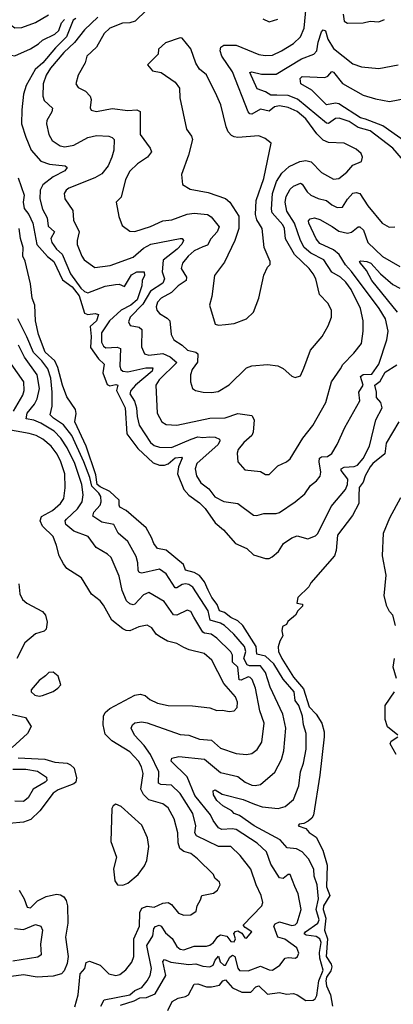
# Model space of a CAD drawing. Extents: x 1245432 to 1420865, y 606325 to 671314.
# Tile 361 of 382: x 1398764 to 1400907, y 642020 to 647674. Entities that reach past the tile are written whole.
import ezdxf

# ---------------------------------------------------------------- set-up
doc = ezdxf.new("R2010")
doc.units = 0

msp = doc.modelspace()

# ---------------------------------------------------------------- linework, layer by layer
at = {"layer": '0CON20XD'}
for points in [[(1398605, 647805.4), (1398715, 647642.5), (1398735, 647627.7), (1398775, 647628.4), (1398853.5, 647656.5), (1398928.6, 647701.4)], [(1398515.9, 647745), (1398565, 647669.5), (1398596.9, 647625), (1398610.1, 647580.1), (1398624.7, 647554.7), (1398694.7, 647484.7), (1398715, 647470.6), (1398735, 647465.7), (1398825, 647505.8), (1398872.5, 647535), (1398894.2, 647555.8), (1398965, 647589.7), (1398988.9, 647611.1), (1399003.3, 647655), (1399021.1, 647675)], [(1399490.9, 647729.1), (1399425.3, 647664.7), (1399395, 647656), (1399354.5, 647654.5), (1399280.6, 647625), (1399247.9, 647595), (1399203.5, 647516.5), (1399148.9, 647465), (1399139.4, 647425), (1399098.6, 647355), (1399086, 647305), (1399098.8, 647285), (1399142.2, 647262.2), (1399168, 647235), (1399174.2, 647215), (1399168.3, 647168.3), (1399174.2, 647154.2), (1399205, 647146.9), (1399293.7, 647163.7), (1399385, 647151.5), (1399435, 647156.7), (1399455, 647145.8), (1399455.5, 647015), (1399512.7, 646935), (1399520, 646915), (1399496.9, 646885), (1399439.2, 646845), (1399395, 646804.2), (1399371.1, 646755), (1399345.4, 646654.6), (1399317.5, 646625), (1399333, 646543), (1399351.7, 646491.7), (1399395, 646459.2), (1399425, 646457.8), (1399513.7, 646486.3), (1399585, 646518.1), (1399635.7, 646524.3), (1399725, 646557.8), (1399765, 646562.8), (1399841.2, 646555), (1399862.2, 646542.2), (1399907.5, 646485), (1399896.3, 646455), (1399861.2, 646415), (1399841.4, 646378.6), (1399815, 646370), (1399765, 646345.9), (1399730.4, 646315), (1399698.5, 646275), (1399691.1, 646245), (1399721.6, 646195), (1399718.2, 646175), (1399672.3, 646145), (1399633.9, 646106.1), (1399574.6, 646075), (1399555, 646052.2), (1399546.2, 646025), (1399550.5, 646005), (1399565, 645986.7), (1399610.5, 645960.5), (1399624.6, 645945), (1399632.7, 645865), (1399648.5, 645835), (1399695, 645805.3), (1399726.4, 645776.4), (1399774.8, 645764.8), (1399786.4, 645755), (1399783.1, 645706.9), (1399753.8, 645665), (1399743.6, 645635), (1399743.1, 645595), (1399755.7, 645555.7), (1399772.5, 645545), (1399815.5, 645535.5), (1399865, 645532.7), (1399902.2, 645537.8), (1399965, 645577.5), (1400065, 645673.8), (1400095, 645686), (1400185, 645693.8), (1400245, 645686.2), (1400275, 645670), (1400325, 645626.7), (1400345, 645618.8), (1400375, 645628.8), (1400395, 645672.5), (1400431.9, 645775), (1400498.9, 645855), (1400534.5, 645915), (1400553.3, 645965), (1400553.1, 646005), (1400531.9, 646045), (1400484.8, 646094.8), (1400462.5, 646185), (1400448.4, 646215), (1400425.4, 646245), (1400341.1, 646325), (1400289.8, 646415), (1400282.5, 646475), (1400274.3, 646495), (1400212.2, 646565), (1400207.8, 646585), (1400213.5, 646675), (1400238, 646745), (1400268.3, 646791.7), (1400309, 646831), (1400371.3, 646858.7), (1400405, 646864.1), (1400436.6, 646856.6), (1400495, 646796.5), (1400565, 646758.5), (1400595, 646760.9), (1400641.4, 646798.6), (1400675, 646838.6), (1400725, 646860), (1400730.8, 646885), (1400722.9, 646905), (1400695, 646930), (1400625, 646963.6), (1400535, 646969.3), (1400505, 646982.3), (1400468.7, 647018.6), (1400405, 647104.1), (1400355, 647147), (1400305, 647169.8), (1400255, 647179), (1400225, 647173.7), (1400195, 647148.6), (1400145, 647159.2), (1400095, 647130.6), (1400083.8, 647133.8), (1400075.2, 647145.2), (1399984.2, 647375), (1399924.1, 647465), (1399914.7, 647495), (1399918.2, 647515), (1399935, 647528.2), (1400005, 647527.8), (1400135, 647474.6), (1400172.6, 647467.4), (1400215, 647470), (1400265, 647494.7), (1400335, 647537.2), (1400375.3, 647575), (1400395.2, 647624.8), (1400406.6, 647745)], [(1400619.2, 647705), (1400625.6, 647665.6), (1400645, 647652.9), (1400735, 647655.7), (1400775, 647664.2), (1400825, 647662), (1400857.5, 647675)], [(1399085, 647680.9), (1399069.6, 647670.4), (1399031.7, 647575), (1398968.4, 647511.6), (1398897.1, 647425), (1398853.3, 647386.7), (1398800.2, 647295), (1398786, 647245), (1398775.2, 647155), (1398773.3, 647075), (1398799.8, 646999.8), (1398830.3, 646925), (1398885, 646860.9), (1398934, 646844), (1399024.4, 646834.4), (1399035.6, 646825), (1399021.9, 646805), (1398955, 646771.2), (1398895.9, 646725), (1398881.1, 646695), (1398879.3, 646645), (1398894.3, 646585), (1398921.7, 646535), (1398928, 646488), (1398962.5, 646455), (1398942.8, 646417.2), (1398948.3, 646395), (1398974.7, 646355), (1399006.7, 646326.7), (1399055.7, 646215), (1399115, 646131.1), (1399135, 646112.1), (1399155, 646105.8), (1399255, 646143.8), (1399313.9, 646153.9), (1399334, 646154), (1399365, 646141.5), (1399405, 646208.1), (1399435, 646225.7), (1399478.6, 646225), (1399480, 646205), (1399466.9, 646176.9), (1399464.7, 646145), (1399437.8, 646065), (1399402, 646035), (1399346.5, 646005), (1399278.3, 645945), (1399232.4, 645875), (1399232.2, 645822.2), (1399245, 645798.9), (1399258.7, 645788.7), (1399323.1, 645793.1), (1399341.8, 645785), (1399338.2, 645685), (1399344.5, 645665), (1399354.8, 645654.8), (1399385, 645651.6), (1399488, 645675), (1399527.8, 645675), (1399523.5, 645655), (1399428.5, 645575), (1399401.4, 645545), (1399395.3, 645525), (1399422.5, 645482.5), (1399434.7, 645445), (1399437.2, 645395), (1399448.8, 645345), (1399514.8, 645244.8), (1399535, 645229.2), (1399565, 645218.4), (1399635, 645216.8), (1399747.7, 645265), (1399785, 645278), (1399815, 645273.8), (1399855, 645278.4), (1399885.7, 645275.7), (1399909.4, 645265), (1399912.5, 645255), (1399902.9, 645235), (1399780.3, 645125), (1399770.7, 645095), (1399777.9, 645055), (1399803.3, 645015), (1399849.2, 644979.2), (1399884.2, 644934.2), (1399935, 644906.9), (1400015, 644895.5), (1400105, 644828.6), (1400124.2, 644825.8), (1400165, 644838.5), (1400235, 644838.2), (1400255, 644843.9), (1400345.2, 644904.8), (1400399.1, 644950.9), (1400431.7, 644998.3), (1400467.1, 645025), (1400487.8, 645052.2), (1400491.5, 645075), (1400481.6, 645135), (1400484.2, 645155.7), (1400495, 645162.7), (1400530.8, 645165), (1400555, 645182.5), (1400586.1, 645235), (1400628.8, 645331.2)], [(1399212.4, 647687.6), (1399135, 647615.3), (1399077.9, 647542.1), (1399016.9, 647485), (1398940.8, 647395), (1398914.7, 647355), (1398898.5, 647305), (1398896.2, 647235), (1398905, 647209.2), (1398951.8, 647165), (1398948.9, 647145), (1398920, 647095), (1398917.7, 647075), (1398930.7, 647015), (1398949.7, 646979.7), (1398995, 646949.2), (1399023.4, 646943.4), (1399075, 646952.1), (1399155, 646998), (1399205, 647008.5), (1399275, 647005.5), (1399295, 646997.3), (1399306.2, 646985), (1399303.6, 646925), (1399293.2, 646885), (1399271.8, 646835), (1399235, 646789.3), (1399195, 646765.3), (1399045, 646706.2), (1399030, 646695), (1399018.6, 646675), (1399022.5, 646645), (1399068.2, 646578.2), (1399072, 646522), (1399105.6, 646455), (1399092.7, 646405), (1399093.3, 646383.3), (1399120.5, 646315), (1399134.4, 646295), (1399195, 646250.6), (1399282, 646262), (1399415, 646309.4), (1399475, 646362), (1399516, 646384), (1399685, 646417.8), (1399696.6, 646416.6), (1399702.9, 646405), (1399694.5, 646385), (1399666.7, 646355), (1399587.2, 646292.8), (1399580.8, 646225), (1399594, 646185), (1399585, 646160), (1399515, 646114.3), (1399469.4, 646040.6), (1399397.8, 645965), (1399388.2, 645938.2), (1399398, 645918), (1399448.3, 645908.3), (1399465.4, 645895), (1399461.8, 645795), (1399479.4, 645755), (1399505, 645747.2), (1399585, 645756.3), (1399627.7, 645737.7), (1399664.5, 645705), (1399563.3, 645605), (1399545.4, 645575), (1399552.7, 645415), (1399579.2, 645365), (1399605, 645349.5), (1399665, 645346.2), (1399855, 645385.7), (1399942.4, 645387.6), (1400015, 645411.5), (1400095, 645400), (1400109.4, 645375), (1400104.1, 645305), (1400094.8, 645285.2), (1400050.5, 645245), (1400018.1, 645205), (1400011.4, 645185), (1400016.2, 645135), (1400055, 645088.8), (1400145, 645078.8), (1400175, 645062.5), (1400195, 645062), (1400245, 645112), (1400295, 645134.3), (1400315, 645152.5), (1400388.5, 645271.5), (1400446.4, 645343.6), (1400520.9, 645475), (1400552.1, 645595), (1400605, 645668.8), (1400617.1, 645692.9), (1400681.9, 645758.1), (1400725.5, 645815), (1400735.4, 645885), (1400735.4, 645944.6), (1400719.2, 646015), (1400665.2, 646125), (1400635, 646167.1), (1400605, 646194.2), (1400555, 646224.6), (1400509.6, 646295), (1400435, 646332.2), (1400396.7, 646365), (1400375, 646405.5), (1400340.5, 646505), (1400296.6, 646575), (1400286.7, 646625), (1400292.2, 646657.8), (1400315, 646700.5), (1400335, 646716.7), (1400375, 646734.4), (1400385, 646729.4), (1400413.3, 646685), (1400435, 646666.6), (1400476, 646646), (1400525, 646635.3), (1400555, 646610), (1400585, 646595.3), (1400615, 646597.3), (1400645, 646642.5), (1400675, 646676.7), (1400695, 646682), (1400715, 646675.4), (1400761.2, 646605), (1400842.9, 646505), (1400882.8, 646482.8), (1400915.4, 646484.6)], [(1400158.5, 647678.5), (1400195, 647660.8), (1400245, 647676)], [(1400965.2, 646865.2), (1400905, 646935.3), (1400775, 647035.2), (1400705.4, 647055.4), (1400655, 647088.1), (1400597.6, 647107.6), (1400575, 647106), (1400535, 647077.3), (1400525, 647078.8), (1400357.9, 647217.9), (1400305, 647237.6), (1400239.9, 647240.1), (1400205, 647240.6), (1400175, 647259.4), (1400126.3, 647276.3), (1400085, 647370), (1400095.6, 647374.4), (1400151.1, 647361.1), (1400235, 647359.8), (1400381.5, 647448.5), (1400451.9, 647475), (1400468.8, 647495), (1400476.7, 647545), (1400495, 647603.3), (1400505, 647615.3), (1400518.9, 647608.9), (1400531.5, 647561.5), (1400565, 647507.9), (1400675, 647420), (1400725, 647403.5), (1400825, 647393.1), (1400935, 647413.8)], [(1399905, 645918.8), (1399945, 645924), (1399995, 645930), (1400065, 645955.8), (1400105, 645994.2), (1400136.5, 646075), (1400165, 646207.5), (1400185, 646252.5), (1400201.7, 646268.3), (1400200, 646285), (1400165.6, 646365), (1400155.4, 646475), (1400124.7, 646524.7), (1400116.9, 646555), (1400121.5, 646635), (1400165, 646761.2), (1400206.7, 646965), (1400172.2, 646992.2), (1400135, 647007.5), (1400015, 646997.9), (1399995, 647000), (1399979.2, 647009.2), (1399960.3, 647030.3), (1399947.7, 647057.7), (1399918.6, 647185), (1399895.5, 647235.5), (1399835, 647356.2), (1399795, 647390), (1399775, 647423.3), (1399745.5, 647505.5), (1399695, 647566.7), (1399685, 647570), (1399599.5, 647540.5), (1399560, 647505), (1399558.8, 647475), (1399497.5, 647415), (1399525, 647380), (1399575, 647370), (1399655.6, 647315.6), (1399680.5, 647280.5), (1399682, 647225), (1399720, 647045), (1399748.6, 647005), (1399754.3, 646985), (1399733.1, 646895), (1399691.2, 646785), (1399697.3, 646727.3), (1399741.1, 646701.1), (1399845, 646681.5), (1399945, 646647.7), (1399970.4, 646625), (1400021.2, 646545), (1400021.1, 646475), (1399997.3, 646405), (1399938.9, 646281.1), (1399882.2, 646205), (1399865.6, 646085), (1399852, 646035), (1399886.1, 645926.1), (1399905, 645918.8)], [(1401015, 646946.2), (1400847.4, 647065), (1400748, 647102), (1400720, 647110), (1400595, 647190.5), (1400575, 647194.2), (1400524.4, 647184.4), (1400439.6, 647269.6), (1400376, 647305), (1400372.5, 647335), (1400385, 647347.3), (1400515, 647340.9), (1400531, 647349), (1400555, 647375.8), (1400565, 647371.4), (1400615, 647307.9), (1400735, 647241.1), (1400805, 647219.2), (1400885, 647203.2), (1400995, 647225.3)], [(1398755.7, 646765), (1398790, 646665), (1398783.1, 646625), (1398789.7, 646589.7), (1398816.1, 646555), (1398840, 646505), (1398862.3, 646382.3), (1398923.3, 646313.3), (1398959.2, 646285), (1399009.8, 646179.8), (1399065, 646140), (1399105, 646087.2), (1399135, 645988.9), (1399155, 645980.3), (1399197, 645987), (1399215, 645980), (1399205, 645944.7), (1399168.7, 645911.3), (1399174.6, 645855), (1399170.4, 645790.4), (1399215.7, 645725.7), (1399247.6, 645695), (1399241.2, 645645), (1399265, 645579.7), (1399281.7, 645571.7), (1399315, 645578.6), (1399327.3, 645575), (1399320, 645545), (1399368, 645445), (1399378.4, 645295), (1399441.3, 645211.3), (1399529.7, 645129.7), (1399565, 645116.3), (1399595, 645116.2), (1399616.5, 645123.5), (1399655, 645156.8), (1399692.4, 645162.4), (1399696.1, 645155), (1399674.1, 645105.9), (1399669, 645065), (1399705.2, 644975), (1399734.1, 644944.1), (1399795, 644900.2), (1399827.6, 644867.6), (1399885, 644785.2), (1399933.8, 644743.8), (1400001.1, 644665), (1400066.6, 644636.6), (1400105, 644600.9), (1400175, 644580), (1400195, 644580), (1400211.5, 644588.5), (1400249.5, 644620.5), (1400277.5, 644665), (1400325, 644698.9), (1400355, 644709.2), (1400416.8, 644693.2), (1400461.1, 644708.9), (1400475, 644724), (1400551.4, 644878.6), (1400633.8, 644976.2), (1400645.4, 645005.4), (1400646.8, 645035), (1400607.8, 645085), (1400607.5, 645095), (1400626.2, 645103.8), (1400682.2, 645107.7), (1400701.9, 645115), (1400735, 645154.2), (1400771.1, 645225), (1400806.8, 645375), (1400843.7, 645445), (1400836.7, 645475), (1400810.1, 645505), (1400811, 645535), (1400800.5, 645575), (1400831.7, 645598.3), (1400860.4, 645649.6), (1400928.5, 645691.5)], [(1400628.8, 645331.2), (1400714.5, 645485), (1400709.1, 645535), (1400733.9, 645575), (1400719.6, 645625), (1400735, 645637.1), (1400785, 645638.5), (1400823.8, 645695), (1400870, 645835), (1400877.8, 645885), (1400862.6, 645955), (1400826.9, 646015), (1400668.2, 646228.2), (1400632.6, 646265), (1400596, 646325), (1400565, 646352.7), (1400485, 646388.8), (1400464.3, 646414.3), (1400421.8, 646505), (1400421.5, 646518.5), (1400430.2, 646529.8), (1400454.6, 646535.4), (1400485, 646526.6), (1400556, 646486), (1400595, 646458.9), (1400645, 646448.7), (1400667.3, 646452.7), (1400705, 646484.4), (1400715, 646484.4), (1400736.2, 646465), (1400762, 646395), (1400845, 646313.5), (1400945, 646256.2)], [(1399614, 641985), (1399638.8, 642035), (1399672.9, 642055), (1399715, 642064.2), (1399732.5, 642075), (1399764.4, 642135), (1399785, 642136.7), (1399835, 642120.2), (1399865, 642120.3), (1399909.5, 642130.5), (1399929.3, 642155), (1399945, 642160), (1399985, 642115.3), (1400038.6, 642088.6), (1400090, 642090), (1400119.1, 642120.9), (1400135, 642125.2), (1400185, 642077.1), (1400255, 642087.1), (1400295, 642078.7), (1400335, 642081.8), (1400355.8, 642075), (1400405, 642042.5), (1400446.8, 642043.2), (1400459.5, 642050.5), (1400469.2, 642070.8), (1400479.8, 642155), (1400505.6, 642215), (1400485.1, 642285), (1400483.2, 642316.8), (1400493.2, 642375), (1400486.8, 642395), (1400465, 642408.5), (1400406.7, 642416.7), (1400396.4, 642425), (1400402.8, 642435), (1400475, 642484.8), (1400481.4, 642505), (1400465.7, 642565), (1400477.8, 642625), (1400470.6, 642705), (1400453.3, 642755), (1400450.5, 642795), (1400420.8, 642855), (1400385.2, 642895.2), (1400352.8, 642912.8), (1400298.1, 642918.1), (1400258.5, 642965), (1400108.2, 643045), (1400025, 643104.7), (1399995, 643114.6), (1399980.6, 643130.6), (1399928.6, 643158.6), (1399895, 643189.3), (1399875, 643223.1), (1399874, 643246), (1399885, 643251.2), (1399925, 643226.9), (1400045, 643196), (1400111.3, 643168.7), (1400155, 643153.9), (1400246.5, 643143.5), (1400287.5, 643155), (1400335, 643196.2), (1400364.7, 643275), (1400374, 643355), (1400391.8, 643405), (1400408.2, 643485), (1400406.5, 643575), (1400391.6, 643625), (1400386.1, 643675), (1400365, 643735.4), (1400344.7, 643765), (1400339.5, 643815), (1400276.4, 643886.4), (1400222.7, 643975), (1400175, 644018.5), (1400125, 644029.6), (1400120, 644075), (1400044.9, 644194.9), (1400015, 644222.4), (1399975, 644240.3), (1399939.8, 644269.8), (1399909.5, 644279.5), (1399897.1, 644315), (1399866.5, 644355), (1399845, 644398.7), (1399825, 644445.8), (1399795, 644481.6), (1399765, 644500), (1399715, 644512.7), (1399704, 644545), (1399605, 644627.7), (1399555, 644636.4), (1399533.2, 644665), (1399520.7, 644700.7), (1399488.8, 644755), (1399374, 644855), (1399338.9, 644875), (1399333.8, 644885), (1399334.7, 644915), (1399280.6, 644965), (1399225, 644990.6), (1399207.7, 645005), (1399200.3, 645060.3), (1399144.9, 645225), (1399080, 645365), (1399088, 645412), (1399084.5, 645435), (1399035, 645508.6), (1399009.4, 645575), (1398983.2, 645676.8), (1398964.4, 645714.4), (1398909.4, 645765), (1398872.3, 645865), (1398855.3, 645945), (1398851.5, 646035), (1398834.6, 646075), (1398826.4, 646156.4), (1398795, 646286.2), (1398781.8, 646315), (1398783.8, 646365), (1398768, 646418), (1398761.4, 646475)], [(1400932.4, 645995), (1400785, 646176.6), (1400753, 646233), (1400718.9, 646275), (1400714.2, 646285), (1400720.3, 646289.7), (1400755, 646285.8), (1400779.3, 646275), (1400833.3, 646213.3), (1400905, 646152.5), (1400945, 646131.4)], [(1399341.9, 642015), (1399420.6, 642039.4), (1399452.1, 642057.9), (1399491.8, 642058.2), (1399540.1, 642079.9), (1399602.5, 642185), (1399584.7, 642265), (1399595, 642277.3), (1399631.2, 642261.2), (1399735, 642249), (1399775, 642252.3), (1399815, 642238.4), (1399855, 642234.2), (1399873.9, 642245), (1399885, 642273.8), (1399905, 642295.7), (1399914.6, 642264.6), (1399935, 642244.8), (1399945, 642244.8), (1399970, 642290), (1399985, 642302), (1399998, 642295), (1400015, 642228.1), (1400025, 642214.7), (1400075, 642212.4), (1400145, 642239.7), (1400195, 642217.7), (1400214.5, 642215.5), (1400255.7, 642245), (1400286.2, 642283.8), (1400305, 642289.5), (1400346.7, 642285), (1400358, 642295), (1400365.6, 642314.4), (1400354.4, 642345), (1400285, 642393.8), (1400244.8, 642404.8), (1400222, 642468), (1400229, 642481), (1400255, 642493.5), (1400325, 642471.8), (1400343.4, 642476.6), (1400355, 642487.5), (1400379.3, 642565), (1400360.7, 642655), (1400342.9, 642697.1), (1400315, 642764.3), (1400305, 642765.4), (1400275, 642741.5), (1400255, 642746.2), (1400204.7, 642825), (1400178.9, 642895), (1400126.2, 642945), (1400005, 643022.8), (1399982.8, 643027.2), (1399923.8, 643023.8), (1399905, 643033.1), (1399874.1, 643075), (1399858.3, 643108.3), (1399768.7, 643218.7), (1399725, 643326.5), (1399631.9, 643415), (1399636.9, 643433.1), (1399677.1, 643442.9), (1399825, 643427.7), (1399915, 643350.7), (1400015, 643327.5), (1400057.5, 643295), (1400095, 643278.4), (1400115, 643275.3), (1400145, 643281.8), (1400227.7, 643352.3), (1400265.9, 643425), (1400280, 643475), (1400290.3, 643605), (1400274.2, 643685), (1400201.6, 643841.6), (1400173.5, 643925), (1400145, 643963.2), (1400082.7, 643962.7), (1400068.5, 643968.5), (1400049, 644005), (1400061.5, 644045), (1400054, 644075), (1399993.1, 644145), (1399938.2, 644195), (1399915, 644208.6), (1399856.5, 644226.5), (1399845, 644279.2), (1399757.2, 644415), (1399735, 644430.2), (1399715, 644433.9), (1399695, 644429.5), (1399665, 644410.6), (1399655, 644412), (1399605, 644490.9), (1399565, 644517.5), (1399465, 644494.7), (1399450, 644500), (1399443, 644513), (1399442.5, 644555), (1399431.7, 644591.7), (1399385, 644677.5), (1399328.5, 644725), (1399304.7, 644774.7), (1399235, 644789.1), (1399183.6, 644823.6), (1399190, 644845), (1399225.9, 644885), (1399231.4, 644905), (1399228.7, 644935), (1399218, 644955), (1399176.7, 644995), (1399166.7, 645045), (1399131.1, 645135), (1399061.9, 645285), (1399015, 645348.1), (1398956.8, 645385), (1398937.6, 645405), (1398949.4, 645455), (1398950.6, 645535), (1398943.2, 645615), (1398925, 645668.4), (1398891.2, 645715), (1398843, 645763), (1398805, 645853.2), (1398752.3, 645955)], [(1399230, 642010), (1399249.2, 642045), (1399395, 642074.1), (1399425, 642099.6), (1399465, 642115.9), (1399495.9, 642154.1), (1399512.2, 642185), (1399519.6, 642225), (1399493.1, 642356.9), (1399527, 642413), (1399534, 642456), (1399542.7, 642467.3), (1399564.6, 642474.6), (1399575, 642468.9), (1399600.9, 642430.9), (1399638.3, 642398.3), (1399665, 642351.5), (1399685, 642336.9), (1399705, 642333.2), (1399765, 642354.2), (1399835, 642354.1), (1399855, 642360), (1399875, 642375.4), (1399899.9, 642410.1), (1399915, 642417.9), (1399951.6, 642411.6), (1399975, 642380.3), (1399995, 642377.9), (1400002.2, 642395), (1399993.3, 642426.7), (1400001.5, 642438.5), (1400015, 642442.6), (1400038.7, 642428.7), (1400055, 642401.3), (1400065, 642400.5), (1400096, 642435), (1400058.3, 642461.7), (1400045.7, 642475), (1400153.1, 642585), (1400159.5, 642605), (1400149.6, 642645), (1400120.7, 642705), (1400089.6, 642795), (1400028.2, 642875), (1399975, 642926.4), (1399905, 642926), (1399777.5, 642987.5), (1399768.3, 643005), (1399774.3, 643045), (1399757.3, 643115), (1399685, 643230), (1399635, 643277.7), (1399572.8, 643282.8), (1399560, 643290), (1399561.2, 643355), (1399514.6, 643454.6), (1399478.3, 643505), (1399421.6, 643565), (1399403.3, 643605), (1399410.8, 643625), (1399425, 643636.7), (1399465, 643642.7), (1399495, 643636.1), (1399685, 643568.5), (1399735, 643565.4), (1399795, 643542.7), (1399865, 643536.6), (1399915, 643491.5), (1400005, 643459.5), (1400065, 643454.5), (1400095, 643460), (1400126.7, 643483.3), (1400152.5, 643525), (1400167.1, 643635), (1400140.9, 643705), (1400117, 643835), (1400096.9, 643885), (1400086.9, 643896.9), (1400075, 643900), (1400035, 643880.9), (1400022.4, 643882.4), (1400015.2, 643955), (1399984.2, 643984.2), (1399984.2, 644025), (1399975, 644044.6), (1399895, 644123.1), (1399862.9, 644145), (1399825, 644150.2), (1399815, 644156.8), (1399762.8, 644242.8), (1399745, 644274.6), (1399725, 644283.9), (1399665.9, 644254.1), (1399646.6, 644256.6), (1399592.9, 644332.9), (1399505, 644383.6), (1399475, 644371.8), (1399425, 644317.5), (1399414, 644314), (1399395, 644319.1), (1399377.3, 644337.3), (1399350.9, 644395), (1399335, 644478.8), (1399289.1, 644585), (1399266.9, 644605), (1399202.9, 644642.9), (1399155.7, 644705.7), (1399075, 644736.6), (1399028.7, 644775), (1399025.4, 644795), (1399031.8, 644805), (1399095, 644864.1), (1399121.6, 644905), (1399128.7, 644945), (1399120, 645005), (1399079.4, 645125), (1399035.8, 645215), (1399000.3, 645270.3), (1398961.2, 645311.2), (1398885, 645356.4), (1398845, 645373.3), (1398800.8, 645380.7), (1398807.2, 645415), (1398848.6, 645465), (1398864.2, 645495.8), (1398877.4, 645555), (1398863.8, 645633.9), (1398790.4, 645735), (1398757.6, 645805)], [(1398728.4, 645425), (1398782.1, 645517.9), (1398789.2, 645545), (1398788.1, 645595), (1398665, 645768.2)], [(1399080.4, 642005), (1399099.2, 642075), (1399111.4, 642195), (1399137.1, 642225), (1399145, 642260), (1399165, 642267.5), (1399225, 642243.6), (1399275, 642194.6), (1399315, 642185.4), (1399338.2, 642191.8), (1399372.9, 642217.1), (1399408, 642262), (1399418.9, 642295), (1399417.9, 642337.9), (1399418.9, 642395), (1399451.1, 642468.9), (1399452.5, 642547.5), (1399465, 642571.5), (1399495, 642582.4), (1399535, 642576.7), (1399585, 642601.4), (1399615, 642604.7), (1399635, 642593.8), (1399675, 642543.1), (1399705, 642531.9), (1399745, 642534.3), (1399775.5, 642554.5), (1399781.9, 642585), (1399801.1, 642618.9), (1399808, 642645), (1399875, 642658.9), (1399898, 642675), (1399914, 642705), (1399910.5, 642720.5), (1399884.2, 642744.2), (1399876.2, 642765), (1399783.5, 642855), (1399745, 642885.4), (1399705, 642896.4), (1399683.4, 642915), (1399673.4, 642946.6), (1399671.3, 643005), (1399649.6, 643085), (1399615, 643147.5), (1399585, 643171.8), (1399504.8, 643194.8), (1399473.6, 643223.6), (1399459.5, 643255), (1399471.9, 643345), (1399463.4, 643383.4), (1399445, 643416.4), (1399395, 643470), (1399292.8, 643532.7), (1399255, 643570.6), (1399242.8, 643625), (1399245.3, 643675), (1399255, 643695.5), (1399281.7, 643718.3), (1399425, 643794.1), (1399455, 643800.2), (1399483.4, 643793.4), (1399510.3, 643770.3), (1399555, 643748.2), (1399615, 643736.5), (1399755, 643733.5), (1399855, 643721.4), (1399895, 643707.5), (1399928.3, 643708.3), (1399965, 643700.6), (1399994.5, 643705.5), (1400010.6, 643725), (1400012.5, 643755), (1400001.5, 643785), (1399935, 643861.4), (1399866.3, 643996.4), (1399822, 644035), (1399736.2, 644055), (1399705, 644068.5), (1399665, 644091.1), (1399612, 644105), (1399565, 644131.2), (1399547.5, 644145), (1399521.3, 644181.3), (1399495, 644197.1), (1399446.9, 644186.9), (1399395, 644164.5), (1399375, 644165.5), (1399356.4, 644176.4), (1399292.1, 644225), (1399245, 644311.4), (1399225, 644336.4), (1399175.3, 644375.3), (1399118.1, 644468.1), (1399035, 644522), (1399015, 644548.8), (1398989.5, 644595), (1398975.5, 644655), (1398955.3, 644705.2), (1398895, 644765.3), (1398881.3, 644795), (1398888.3, 644821.7), (1398951.8, 644855), (1398997.5, 644895), (1399016.7, 644925), (1399024.1, 644985), (1399023.3, 645065), (1399000.4, 645135), (1398978.1, 645178.1), (1398945, 645225.3), (1398896.1, 645265), (1398857.5, 645285), (1398818.1, 645298.1), (1398667.9, 645325)], [(1400940, 645365), (1400867.2, 645242.8), (1400859.7, 645180.3), (1400789.5, 645125), (1400775, 645106.7), (1400745.7, 645055), (1400735, 645017.5), (1400711.7, 644988.3), (1400710.3, 644939.7), (1400709.5, 644895), (1400673.3, 644826.7), (1400586.7, 644713.3), (1400580, 644625), (1400569.4, 644595), (1400435, 644440.4), (1400422.2, 644417.7), (1400360, 644355), (1400353, 644323), (1400387, 644317), (1400386.7, 644305), (1400360, 644280), (1400346, 644255), (1400301.7, 644218.3), (1400295, 644200), (1400271.7, 644188.3), (1400267.5, 644165), (1400273.3, 644135), (1400255.6, 644105), (1400247.4, 644072.6), (1400249.2, 644045), (1400268.3, 644005), (1400335, 643897.4), (1400392.1, 643832.1), (1400425, 643728.2), (1400464, 643685), (1400496.7, 643635), (1400511.2, 643585), (1400509.8, 643555), (1400485.8, 643335), (1400450.4, 643105), (1400440.9, 643089.1), (1400418.1, 643071.9), (1400395, 643058.9), (1400367.5, 643055), (1400361.2, 643045), (1400405, 643030), (1400425, 643006.9), (1400465, 642980), (1400502.3, 642905), (1400528.2, 642818.2), (1400524.9, 642695), (1400542.5, 642645), (1400507.6, 642585), (1400504.3, 642565), (1400519.9, 642515), (1400511.9, 642445), (1400529.6, 642395), (1400522.2, 642295), (1400550.7, 642250.7), (1400554.1, 642235), (1400548.1, 642211.9), (1400524.9, 642175), (1400521, 642155), (1400524.9, 642125), (1400547.2, 642075)], [(1400920, 644195), (1400905.5, 644255), (1400885.5, 644275.5), (1400869.4, 644305), (1400855.4, 644365), (1400865.7, 644484.3), (1400844.6, 644594.6), (1400850.7, 644725), (1400886.6, 644813.4), (1400950.5, 644929.5)], [(1398758.9, 644435), (1398765, 644376.7), (1398780.5, 644345), (1398805, 644323.6), (1398895, 644275.6), (1398911.9, 644255), (1398920.9, 644215), (1398915.4, 644174.6), (1398905, 644161.5), (1398855, 644146.2), (1398792.5, 644095), (1398747.5, 644005)], [(1400925, 643891.2), (1400907.2, 643955), (1400914.3, 644005)], [(1398875, 643788.8), (1398895, 643793.3), (1398955, 643816.7), (1398983.3, 643835), (1398998.8, 643855), (1398984.1, 643904.1), (1398955, 643926.2), (1398930, 643925), (1398912.5, 643905), (1398875, 643880), (1398830, 643825), (1398830, 643815), (1398850, 643795), (1398875, 643788.8)], [(1400934.2, 643565), (1400875, 643613.1), (1400861.2, 643655), (1400860.9, 643735), (1400914.3, 643815)], [(1398705, 643688.6), (1398797.3, 643667.3), (1398829.7, 643615), (1398807.8, 643575), (1398719.7, 643495)], [(1400923.4, 643453.4), (1400889.5, 643515), (1400895, 643530), (1400934, 643555)], [(1398755.2, 643435.2), (1398907.7, 643427.7), (1398965, 643410.3), (1399035.5, 643404.5), (1399055.6, 643395.6), (1399076.6, 643375), (1399089.5, 643320.5), (1399085, 643295.8), (1399074.8, 643285.2), (1398985, 643250.9), (1398955, 643231.8), (1398879.9, 643130.1), (1398828.3, 643081.7), (1398785, 643066), (1398702.9, 643057.1)], [(1398725, 643370.1), (1398799.2, 643369.2), (1398865, 643358), (1398916.9, 643325), (1398919.6, 643305), (1398910.4, 643295), (1398841.1, 643255), (1398812.5, 643205), (1398785, 643184.6), (1398735, 643185.8)], [(1399355, 642703.3), (1399385, 642716.2), (1399444.2, 642765.8), (1399480, 642815), (1399493.8, 642845), (1399504, 642926), (1399496.7, 642975), (1399465, 643048.6), (1399345, 643156), (1399315, 643168.8), (1399300, 643160), (1399292.5, 643145), (1399286.7, 642955), (1399320, 642865), (1399302.6, 642797.4), (1399308.8, 642728.8), (1399325, 642706.2), (1399355, 642703.3)], [(1398760.3, 642675), (1398789.6, 642625), (1398806.9, 642576.9), (1398825, 642574.4), (1398865.7, 642614.3), (1398915, 642639.4), (1398975, 642652.5), (1398998.7, 642648.7), (1399017.1, 642637.1), (1399031.1, 642615), (1399038.5, 642585), (1399040, 642485), (1399026.5, 642405), (1399041.3, 642295), (1399036.6, 642253.4), (1399018.8, 642211.2), (1399003.8, 642195), (1398955, 642180.9), (1398864.6, 642175.4), (1398785, 642189.7), (1398715, 642180)], [(1398733.5, 642455), (1398785, 642449.3), (1398855, 642477.1), (1398885, 642468.5), (1398893.8, 642445), (1398883.8, 642365), (1398886.2, 642303.8), (1398868.7, 642291.3), (1398725, 642268.3)], [(1400547.2, 642075), (1400558.7, 642008.7)]]:
    msp.add_lwpolyline(points, dxfattribs=at)

doc.saveas('drawing.dxf')
